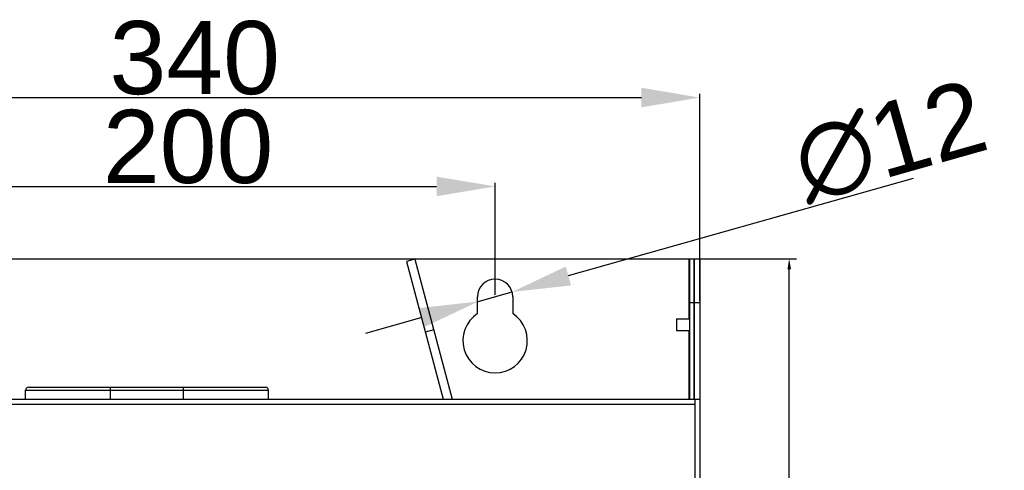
# Model space of a CAD drawing. Header units: millimetres. Extents: x 1117 to 38156, y -1945 to 7303.
# Tile 674 of 831: x 22790 to 23127, y 2002 to 2156. Entities that reach past the tile are written whole.
import ezdxf

# ---------------------------------------------------------------- set-up
doc = ezdxf.new("R2010")
doc.units = ezdxf.units.MM
doc.styles.get("Standard").update_dxf_attribs({"font": 'arial.ttf'})
doc.dimstyles.new('DIMSTYLE_1', dxfattribs={"dimtxt": 4.2, "dimasz": 3.6, "dimexe": 2.5, "dimexo": 0, "dimgap": 1.05, "dimtad": 1, "dimdsep": 46, "dimtxsty": 'Standard', "dimblk": '_FILLED', "dimblk1": '_FILLED', "dimblk2": '_FILLED', "dimcen": 0.09, "dimazin": 2, "dimtp": 0.01, "dimtm": 0.01, "dimtfac": 1, "dimtofl": 0, "dimtmove": 0, "dimatfit": 3, "dimldrblk": '_FILLED', "dimfxl": 0, "dimtolj": 1, "dimarcsym": 0})
doc.dimstyles.new('ISO-25', dxfattribs={"dimtxt": 2.5, "dimasz": 2.5, "dimexe": 1.25, "dimexo": 0.625, "dimtad": 1, "dimtxsty": 'Standard', "dimcen": 2.5, "dimadec": 0, "dimazin": 0, "dimtfac": 1, "dimtmove": 0, "dimatfit": 3, "dimfxl": 0, "dimarcsym": 0})

# ---------------------------------------------------------------- blocks, each defined once
blk = doc.blocks.new('*D51')
at = {"color": 0, "linetype": 'Continuous', "lineweight": -2}
for p, q in [((22682.96, 2060.23), (22682.96, 2130.91)), ((23022.96, 2060.23), (23022.96, 2130.91)), ((22702.96, 2129.66), (23002.96, 2129.66))]:
    blk.add_line(p, q, dxfattribs=at)
at = {"color": 0, "linetype": 'Continuous'}
for points in [[(22702.96, 2133), (22702.96, 2126.33), (22682.96, 2129.66)], [(23002.96, 2133), (23002.96, 2126.33), (23022.96, 2129.66)]]:
    blk.add_solid(points, dxfattribs=at)
at = {"layer": 'Defpoints', "color": 0, "linetype": 'Continuous'}
for p in [(23022.96, 2129.66), (22682.96, 2059.61), (23022.96, 2059.61)]:
    blk.add_point(p, dxfattribs=at)
at = {"color": 0, "linetype": 'Continuous', "insert": (22850.28, 2155.83), "char_height": 25, "width": 8.4, "attachment_point": 2}
blk.add_mtext('340', dxfattribs=at)
blk = doc.blocks.new('*D55')
at = {"color": 0, "linetype": 'Continuous', "lineweight": -2}
for p, q in [((22752.96, 2062.23), (22752.96, 2100.55)), ((22952.96, 2062.23), (22952.96, 2100.55)), ((22772.96, 2099.3), (22932.96, 2099.3))]:
    blk.add_line(p, q, dxfattribs=at)
at = {"color": 0, "linetype": 'Continuous'}
for points in [[(22772.96, 2102.64), (22772.96, 2095.97), (22752.96, 2099.3)], [(22932.96, 2102.64), (22932.96, 2095.97), (22952.96, 2099.3)]]:
    blk.add_solid(points, dxfattribs=at)
at = {"layer": 'Defpoints', "color": 0, "linetype": 'Continuous'}
for p in [(22952.96, 2099.3), (22752.96, 2061.61), (22952.96, 2061.61)]:
    blk.add_point(p, dxfattribs=at)
at = {"color": 0, "linetype": 'Continuous', "insert": (22848.02, 2125.46), "char_height": 25, "width": 8.4, "attachment_point": 2}
blk.add_mtext('200', dxfattribs=at)
blk = doc.blocks.new('*D56')
at = {"color": 0, "linetype": 'Continuous', "lineweight": -2}
for p, q in [((23095.8, 2102.06), (22977.97, 2068.69)), ((22947.19, 2059.97), (22958.73, 2063.24)), ((22927.94, 2054.52), (22908.7, 2049.08))]:
    blk.add_line(p, q, dxfattribs=at)
at = {"color": 0, "linetype": 'Continuous'}
for points in [[(22977.07, 2071.9), (22978.88, 2065.48), (22958.73, 2063.24)], [(22927.03, 2057.73), (22928.85, 2051.32), (22947.19, 2059.97)]]:
    blk.add_solid(points, dxfattribs=at)
at = {"layer": 'Defpoints', "color": 0, "linetype": 'Continuous'}
for p in [(22958.73, 2063.24), (22947.19, 2059.97)]:
    blk.add_point(p, dxfattribs=at)
at = {"color": 0, "linetype": 'Continuous', "insert": (23052.56, 2118.45), "char_height": 25, "width": 10.2667, "attachment_point": 1, "rotation": 15.81}
blk.add_mtext('∅12', dxfattribs=at)
blk = doc.blocks.new('_FILLED')
at = {"color": 0, "linetype": 'ByBlock'}
blk.add_solid([(0, 0), (-1, 0.167), (-1, -0.167)], dxfattribs=at)
blk = doc.blocks.new('*D58')
at = {"color": 0, "linetype": 'Continuous', "lineweight": -2}
for p, q in [((23019.26, 2074.61), (23055.97, 2074.61)), ((23053.47, 968.21), (23053.47, 2071.01)), ((23021.26, 964.61), (23055.97, 964.61))]:
    blk.add_line(p, q, dxfattribs=at)
at = {"layer": 'Defpoints', "color": 0, "linetype": 'Continuous'}
for p in [(23019.26, 2074.61), (23053.47, 2074.61), (23021.26, 964.61)]:
    blk.add_point(p, dxfattribs=at)
at = {"color": 0, "linetype": 'Continuous', "lineweight": -2, "xscale": 3.6, "yscale": 3.6, "zscale": 3.6}
for p, rotation in [((23053.47, 2074.61), 90), ((23053.47, 964.61), 270)]:
    blk.add_blockref('_FILLED', p, dxfattribs=dict(at, rotation=rotation))
at = {"color": 0, "linetype": 'Continuous', "insert": (23042.21, 1514.6), "char_height": 10, "width": 11.2, "attachment_point": 2, "rotation": 90}
blk.add_mtext('\\A1;1110', dxfattribs=at)

msp = doc.modelspace()

# ---------------------------------------------------------------- linework, layer by layer
at = {"linetype": 'Continuous'}
for p, q in [((22684.958, 2074.608), (23020.958, 2074.608)), ((22925.517, 2074.404), (22922.62, 2073.628)), ((22922.62, 2073.628), (22935.219, 2026.608)), ((22925.517, 2074.404), (22938.324, 2026.608)), ((23019.258, 2054.108), (23019.258, 2074.608)), ((23019.458, 2026.608), (23019.458, 2074.608)), ((23020.958, 2074.608), (23020.958, 2026.608)), ((23020.958, 2026.608), (23020.958, 2074.608)), ((23020.958, 2074.608), (23022.958, 2074.608)), ((23022.958, 2074.608), (23022.958, 2026.608)), ((22946.958, 2055.828), (22946.958, 2061.608)), ((22958.958, 2061.608), (22958.958, 2055.828)), ((23019.458, 2059.608), (23020.958, 2059.608)), ((23020.958, 2059.608), (23022.958, 2059.608)), ((23014.958, 2054.108), (23014.958, 2050.108)), ((23014.958, 2054.108), (23019.458, 2054.108)), ((22931.988, 2050.256), (22929.09, 2049.48)), ((23014.958, 2050.108), (23019.458, 2050.108)), ((23019.258, 2026.608), (23019.258, 2050.108)), ((22792.458, 2026.608), (22792.458, 2029.708)), ((22792.458, 2029.708), (22875.458, 2029.708)), ((22793.458, 2030.708), (22874.458, 2030.708)), ((22821.458, 2026.608), (22821.458, 2030.708)), ((22846.458, 2026.608), (22846.458, 2030.708)), ((22875.458, 2026.608), (22875.458, 2029.708)), ((22682.958, 2026.608), (23022.958, 2026.608)), ((23021.258, 2026.608), (23021.258, 964.608)), ((23022.958, 2026.608), (23022.958, 964.608)), ((22684.658, 2024.908), (23021.258, 2024.908))]:
    msp.add_line(p, q, dxfattribs=at)
for centre, radius, start, end in [((22952.958, 2061.608), 6, 0, 180), ((22952.958, 2046.608), 11, 123.05573, 56.94427), ((22793.458, 2029.708), 1, 90, 180), ((22874.458, 2029.708), 1, 0, 90)]:
    msp.add_arc(centre, radius, start, end, dxfattribs=at)

# ---------------------------------------------------------------- dimensions: what is measured, and where the dimension line sits
for base, p1, p2, picture, middle in [((23022.958, 2129.664), (22682.958, 2059.608), (23022.958, 2059.608), '*D51', (22850.284, 2129.664)), ((22952.958, 2099.303), (22752.958, 2061.608), (22952.958, 2061.608), '*D55', (22848.017, 2099.303))]:
    dim = msp.add_linear_dim(base=base, p1=p1, p2=p2, dimstyle='ISO-25', override={"dimtxt": 25, "dimasz": 20, "dimdsep": 46}, dxfattribs=at)
    dim.commit()
    dim.dimension.update_dxf_attribs({"geometry": picture, "text_midpoint": middle, "dimtype": 160})
dim = msp.add_diameter_dim_2p(p1=(22947.185, 2059.973), p2=(22958.731, 2063.243), dimstyle='ISO-25', override={"dimtxt": 25, "dimasz": 20, "dimdsep": 46}, dxfattribs=at)
dim.commit()
dim.dimension.update_dxf_attribs({"geometry": '*D56', "text_midpoint": (23065.01, 2093.336), "dimtype": 163})
dim = msp.add_linear_dim(base=(23053.469, 2074.608), p1=(23021.258, 964.608), p2=(23019.258, 2074.608), angle=90, dimstyle='DIMSTYLE_1', override={"dimtxt": 10}, dxfattribs=at)
dim.commit()
dim.dimension.update_dxf_attribs({"geometry": '*D58', "text_midpoint": (23053.469, 1514.602), "dimtype": 160})

doc.saveas('drawing.dxf')
